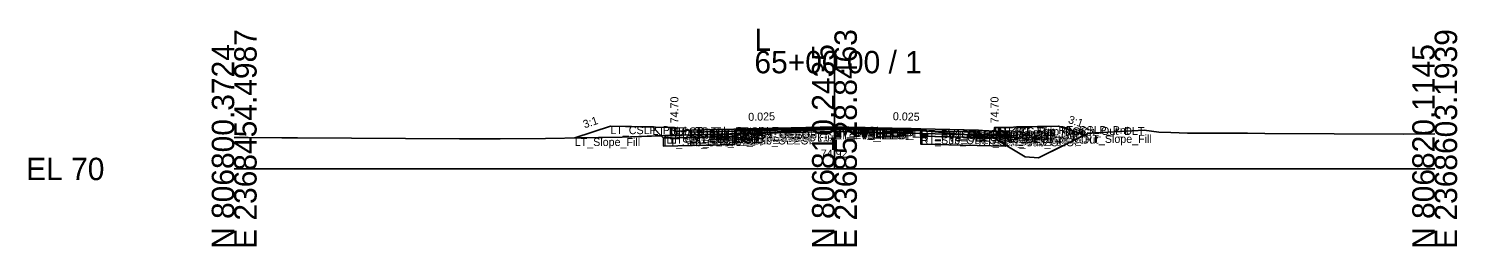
# Model space of a CAD drawing. Extents: x -26 to 8153, y -10 to 9520.
# Drawn here: x 5974.3 to 6152.8, y 5490.3 to 5517.6 of the extents above; entities that cross this region are included whole.
import ezdxf

# ---------------------------------------------------------------- set-up
doc = ezdxf.new("R2010")
doc.units = 0
for name, color, linetype in [('Exist CMT Pavement', 7, 'Continuous'), ('Exist Cross Section Cell', 7, 'Continuous'), ('Exist XS Center Line Elevation Label', 7, 'Continuous'), ('Exist XS Ground Line', 7, 'Continuous'), ('Prop CMT Conc Surface', 7, 'Continuous'), ('Prop CMT Concrete Structures', 7, 'Continuous'), ('Prop CMT Pvmt Course 1', 7, 'Continuous'), ('Prop CMT Pvmt Course 1 CG', 7, 'Continuous'), ('Prop CMT Pvmt Course 1 Wedge', 7, 'Continuous'), ('Prop CMT Pvmt Course 2', 7, 'Continuous'), ('Prop CMT Pvmt Course 2 Wedge', 7, 'Continuous'), ('Prop CMT Pvmt Course 3', 7, 'Continuous'), ('Prop CMT Pvmt Course 3 Wedge', 7, 'Continuous'), ('Prop CMT Pvmt Surface', 7, 'Continuous'), ('Prop CMT Pvmt Wedge Surface 1', 7, 'Continuous'), ('Prop CMT Pvmt Wedge Surface 2', 7, 'Continuous'), ('Prop CMT Pvmt Wedge Surface 3', 7, 'Continuous'), ('Prop CMT Shallow Undercut', 7, 'Continuous'), ('Prop CMT Shallow Undercut Boundary', 7, 'Continuous'), ('Prop CMT Slope Grass', 7, 'Continuous'), ('Prop CMT Subgrade Earthwork', 7, 'Continuous'), ('Prop XS Earthwork Shape', 7, 'Continuous'), ('Prop XS Hydro Elevations', 7, 'Continuous'), ('Prop XS SE Text', 7, 'Continuous'), ('Prop XS Side Slope Text', 7, 'Continuous'), ('Prop XS Subgrade Earthwork', 7, 'Continuous'), ('Scratch_Level_2', 7, 'Continuous'), ('Scratch_Level_6', 7, 'Continuous')]:
    doc.layers.add(name, color=color, linetype=linetype)

msp = doc.modelspace()

# ---------------------------------------------------------------- linework, layer by layer
at = {"layer": 'Exist CMT Pavement'}
for p, q in [((6062.5, 5504.42), (6063.08, 5504.44)), ((6063.08, 5504.44), (6064.31, 5504.49)), ((6064.31, 5504.49), (6069.58, 5504.71)), ((6069.58, 5504.71), (6074.8, 5504.92)), ((6074.8, 5504.92), (6078.24, 5504.89)), ((6078.24, 5504.89), (6085.79, 5504.82))]:
    msp.add_line(p, q, dxfattribs=at)
at = {"layer": 'Exist Cross Section Cell'}
for p, q in [((6075, 5500), (6075, 5514.76)), ((6000, 5500), (6075, 5500)), ((6075, 5500), (6150, 5500))]:
    msp.add_line(p, q, dxfattribs=at)
at = {"layer": 'Exist XS Ground Line'}
for p, q in [((6048.49, 5503.97), (6054.7, 5504.21)), ((6054.7, 5504.21), (6059.57, 5504.3)), ((6059.57, 5504.3), (6060.82, 5504.3)), ((6060.82, 5504.3), (6062.5, 5504.42)), ((6062.5, 5504.42), (6063.08, 5504.44)), ((6063.08, 5504.44), (6064.31, 5504.49)), ((6064.31, 5504.49), (6069.58, 5504.71)), ((6069.58, 5504.71), (6074.8, 5504.92)), ((6074.8, 5504.92), (6078.24, 5504.89)), ((6078.24, 5504.89), (6085.79, 5504.82)), ((6085.79, 5504.82), (6094.21, 5504.02)), ((6100.48, 5501.41), (6106.75, 5504.49)), ((6106.75, 5504.49), (6107.54, 5504.53)), ((6107.54, 5504.53), (6108.39, 5504.57)), ((6108.39, 5504.57), (6113.68, 5504.85)), ((6113.68, 5504.85), (6115.53, 5504.62)), ((6115.53, 5504.62), (6117.05, 5504.55)), ((6117.05, 5504.55), (6119.13, 5504.49)), ((6119.13, 5504.49), (6126.61, 5504.49)), ((6126.61, 5504.49), (6128.78, 5504.43)), ((6128.78, 5504.43), (6146.12, 5504.37)), ((6146.12, 5504.37), (6150, 5504.39)), ((6000, 5503.93), (6001.76, 5503.92)), ((6001.76, 5503.92), (6005.95, 5503.91)), ((6005.95, 5503.91), (6007.91, 5503.9)), ((6007.91, 5503.9), (6028.16, 5503.76)), ((6028.16, 5503.76), (6033.22, 5503.76)), ((6033.22, 5503.76), (6038.9, 5503.8)), ((6038.9, 5503.8), (6048.49, 5503.97)), ((6094.21, 5504.02), (6094.73, 5503.97)), ((6094.73, 5503.97), (6098.85, 5501.52)), ((6098.85, 5501.52), (6100.48, 5501.41))]:
    msp.add_line(p, q, dxfattribs=at)
at = {"layer": 'Prop CMT Conc Surface'}
for points in [[(6055, 5504.7), (6055, 5505.2), (6054.5, 5505.2)], [(6057, 5504.83), (6055, 5504.7)], [(6093, 5504.83), (6095, 5504.7)], [(6095, 5504.7), (6095, 5505.2), (6095.5, 5505.2)]]:
    msp.add_lwpolyline(points, dxfattribs=at)
at = {"layer": 'Prop CMT Concrete Structures'}
for points in [[(6057, 5504.83), (6055, 5504.7), (6055, 5505.2), (6054.5, 5505.2)], [(6054.5, 5505.2), (6054.5, 5504.18), (6057, 5504.25)], [(6057, 5504.25), (6057, 5504.83)], [(6093, 5504.83), (6095, 5504.7), (6095, 5505.2), (6095.5, 5505.2)], [(6095.5, 5505.2), (6095.5, 5504.18), (6093, 5504.25)], [(6093, 5504.25), (6093, 5504.83)]]:
    msp.add_lwpolyline(points, dxfattribs=at)
at = {"layer": 'Prop CMT Pvmt Course 1'}
for points in [[(6075, 5505.28), (6057, 5504.83)], [(6057, 5504.83), (6057, 5504.58)], [(6057, 5504.58), (6062.5, 5504.72)], [(6062.5, 5504.84), (6075, 5505.16)], [(6062.5, 5504.72), (6062.5, 5504.84)], [(6075, 5505.03), (6075, 5505.28)], [(6075, 5505.28), (6093, 5504.83)], [(6075, 5505.03), (6075, 5505.28)], [(6075, 5505.16), (6075, 5505.03), (6075, 5505.03)], [(6085.79, 5504.89), (6075, 5505.16)], [(6075, 5505.16), (6075, 5505.03), (6075, 5505.03)], [(6085.79, 5504.76), (6085.79, 5504.89)], [(6093, 5504.58), (6085.79, 5504.76)], [(6093, 5504.83), (6093, 5504.58)]]:
    msp.add_lwpolyline(points, dxfattribs=at)
at = {"layer": 'Prop CMT Pvmt Course 1 CG'}
for points in [[(6057, 5504.25), (6054, 5504.17), (6053.66, 5503.83)], [(6057, 5503.92), (6057, 5504.25)], [(6093, 5504.25), (6096, 5504.17), (6096.34, 5503.83)], [(6093, 5503.92), (6093, 5504.25)], [(6053.66, 5503.83), (6057, 5503.92)], [(6096.34, 5503.83), (6093, 5503.92)]]:
    msp.add_lwpolyline(points, dxfattribs=at)
at = {"layer": 'Prop CMT Pvmt Course 1 Wedge'}
for points in [[(6075, 5505.16), (6062.5, 5504.84)], [(6075, 5505.16), (6085.79, 5504.89)]]:
    msp.add_lwpolyline(points, dxfattribs=at)
at = {"layer": 'Prop CMT Pvmt Course 2'}
for points in [[(6062.5, 5504.72), (6057, 5504.58)], [(6057, 5504.58), (6057, 5504.25)], [(6057, 5504.25), (6062.5, 5504.39)], [(6062.5, 5504.39), (6062.5, 5504.72)], [(6085.79, 5504.43), (6085.79, 5504.76)], [(6085.79, 5504.76), (6093, 5504.58)], [(6093, 5504.25), (6085.79, 5504.43)], [(6093, 5504.58), (6093, 5504.25)]]:
    msp.add_lwpolyline(points, dxfattribs=at)
at = {"layer": 'Prop CMT Pvmt Course 2 Wedge'}
for points in [[(6075, 5505.03), (6062.5, 5504.72)], [(6075, 5505.03), (6085.79, 5504.76)]]:
    msp.add_lwpolyline(points, dxfattribs=at)
at = {"layer": 'Prop CMT Pvmt Course 3'}
for points in [[(6062.5, 5504.39), (6057, 5504.25)], [(6057, 5504.25), (6057, 5503.92)], [(6062.5, 5504.06), (6062.5, 5504.39)], [(6085.79, 5504.43), (6093, 5504.25)], [(6085.79, 5504.1), (6085.79, 5504.43)], [(6093, 5504.25), (6093, 5503.92)], [(6057, 5503.92), (6062.5, 5504.06)], [(6093, 5503.92), (6085.79, 5504.1)]]:
    msp.add_lwpolyline(points, dxfattribs=at)
at = {"layer": 'Prop CMT Pvmt Course 3 Wedge'}
for points in [[(6075, 5504.7), (6062.5, 5504.39)], [(6075, 5504.7), (6085.79, 5504.43)]]:
    msp.add_lwpolyline(points, dxfattribs=at)
at = {"layer": 'Prop CMT Pvmt Surface'}
for points in [[(6075, 5505.28), (6057, 5504.83)], [(6075, 5505.28), (6093, 5504.83)]]:
    msp.add_lwpolyline(points, dxfattribs=at)
at = {"layer": 'Prop CMT Pvmt Wedge Surface 1'}
for points in [[(6057, 5504.58), (6057, 5504.83)], [(6062.5, 5504.72), (6057, 5504.58)], [(6075, 5505.16), (6062.5, 5504.84)], [(6062.5, 5504.84), (6062.5, 5504.72)], [(6075, 5505.16), (6085.79, 5504.89)], [(6085.79, 5504.89), (6085.79, 5504.76)], [(6085.79, 5504.76), (6093, 5504.58)], [(6093, 5504.58), (6093, 5504.83)]]:
    msp.add_lwpolyline(points, dxfattribs=at)
at = {"layer": 'Prop CMT Pvmt Wedge Surface 2'}
for points in [[(6075, 5505.03), (6057, 5504.58)], [(6057, 5504.58), (6057, 5504.83)], [(6075, 5505.03), (6093, 5504.58)], [(6093, 5504.58), (6093, 5504.83)]]:
    msp.add_lwpolyline(points, dxfattribs=at)
at = {"layer": 'Prop CMT Pvmt Wedge Surface 3'}
for points in [[(6057, 5504.25), (6057, 5504.83)], [(6075, 5504.7), (6057, 5504.25)], [(6075, 5504.7), (6093, 5504.25)], [(6093, 5504.25), (6093, 5504.83)]]:
    msp.add_lwpolyline(points, dxfattribs=at)
at = {"layer": 'Prop CMT Shallow Undercut'}
for p, q in [((6062.5, 5504.06), (6053.66, 5503.83)), ((6053.66, 5503.83), (6053.66, 5502.83)), ((6053.66, 5502.83), (6062.5, 5503.06)), ((6062.5, 5503.06), (6062.5, 5504.06))]:
    msp.add_line(p, q, dxfattribs=at)
msp.add_lwpolyline([(6085.79, 5504.1), (6085.79, 5503.1), (6096.34, 5502.83), (6096.34, 5503.02), (6094.9, 5503.87)], close=True, dxfattribs=at)
at = {"layer": 'Prop CMT Shallow Undercut Boundary'}
for p, q in [((6053.66, 5503.83), (6053.66, 5502.83)), ((6053.66, 5502.83), (6062.5, 5503.06)), ((6062.5, 5504.06), (6062.5, 5503.06)), ((6085.79, 5504.1), (6085.79, 5503.1)), ((6085.79, 5503.1), (6096.34, 5502.83)), ((6096.34, 5503.83), (6096.34, 5502.83))]:
    msp.add_line(p, q, dxfattribs=at)
at = {"layer": 'Prop CMT Slope Grass'}
for points in [[(6054.5, 5505.2), (6047, 5505.35), (6042.55, 5503.87)], [(6095.5, 5505.2), (6103, 5505.35), (6106.26, 5504.26)]]:
    msp.add_lwpolyline(points, dxfattribs=at)
at = {"layer": 'Prop CMT Subgrade Earthwork'}
for points in [[(6057, 5503.92), (6053.66, 5503.83), (6052.25, 5505.25)], [(6062.5, 5504.06), (6062.52, 5504.42)], [(6085.79, 5504.1), (6085.78, 5504.82)], [(6093, 5503.92), (6096.34, 5503.83), (6097.75, 5505.25)], [(6062.5, 5504.06), (6057, 5503.92)], [(6085.79, 5504.1), (6093, 5503.92)]]:
    msp.add_lwpolyline(points, dxfattribs=at)
at = {"layer": 'Prop XS Earthwork Shape'}
for points in [[(6052.25, 5505.25), (6047, 5505.35), (6042.55, 5503.87), (6048.49, 5503.97), (6053.34, 5504.16)], [(6057, 5503.92), (6053.66, 5503.83), (6053.34, 5504.16), (6054.7, 5504.21), (6059.57, 5504.3), (6060.82, 5504.3), (6062.5, 5504.42), (6062.52, 5504.42), (6062.5, 5504.06)], [(6085.79, 5504.1), (6093, 5503.92), (6094.9, 5503.87), (6094.73, 5503.97), (6094.21, 5504.02), (6085.79, 5504.82), (6085.78, 5504.82)], [(6096.34, 5503.83), (6096.34, 5503.02), (6098.85, 5501.52), (6100.48, 5501.41), (6106.27, 5504.26), (6103, 5505.35), (6097.75, 5505.25)], [(6057, 5503.92), (6053.66, 5503.83), (6053.66, 5502.83), (6062.5, 5503.06), (6062.5, 5504.06)], [(6085.79, 5504.1), (6093, 5503.92), (6094.9, 5503.87), (6096.34, 5503.02), (6096.34, 5502.83), (6085.79, 5503.1)], [(6096.34, 5503.83), (6096.34, 5503.02), (6094.9, 5503.87)]]:
    msp.add_lwpolyline(points, close=True, dxfattribs=at)
at = {"layer": 'Prop XS Subgrade Earthwork'}
for p, q in [((6053.66, 5503.83), (6062.5, 5504.06)), ((6096.34, 5503.83), (6085.79, 5504.1))]:
    msp.add_line(p, q, dxfattribs=at)
at = {"layer": 'Scratch_Level_6'}
for p, q in [((6062.5, 5504.06), (6053.66, 5503.83)), ((6053.66, 5503.83), (6053.66, 5502.83)), ((6053.66, 5502.83), (6062.5, 5503.06)), ((6062.5, 5503.06), (6062.5, 5504.06))]:
    msp.add_line(p, q, dxfattribs=at)
msp.add_lwpolyline([(6085.79, 5504.1), (6085.79, 5503.1), (6096.34, 5502.83), (6096.34, 5503.02), (6094.9, 5503.87)], close=True, dxfattribs=at)

# ---------------------------------------------------------------- texts
at = {"layer": 'Exist Cross Section Cell'}
for s, p in [('E 2368454.4987', (6002.8, 5490)), ('E 2368528.8463', (6077.8, 5490)), ('E 2368603.1939', (6152.8, 5490)), ('N 806800.3724', (6000, 5490)), ('N 806810.2435', (6075, 5490)), ('N 806820.1145', (6150, 5490))]:
    msp.add_text(s, height=2.8, rotation=90, dxfattribs=at).set_placement(p)
for s, p in [('L', (6065, 5514.76)), ('65+00.00 / 1', (6065, 5511.96)), ('EL 70', (5974, 5498.6))]:
    msp.add_text(s, height=2.8, dxfattribs=at).set_placement(p)
at = {"layer": 'Exist XS Center Line Elevation Label'}
msp.add_text('74.92', height=1, dxfattribs=at).set_placement((6073.29, 5501.42))
at = {"layer": 'Prop XS Hydro Elevations'}
for p in [(6055.5, 5505.7), (6095.5, 5505.7)]:
    msp.add_text('74.70', height=1, rotation=90, dxfattribs=at).set_placement(p)
at = {"layer": 'Prop XS SE Text'}
for rotation, p in [(1.4321, (6064.24, 5506.01)), (358.5679, (6082.29, 5506.1))]:
    msp.add_text('0.025', height=1, rotation=rotation, dxfattribs=at).set_placement(p)
at = {"layer": 'Prop XS Side Slope Text'}
for rotation, p in [(18.4349, (6043.78, 5505.07)), (341.5651, (6104.12, 5505.77))]:
    msp.add_text('3:1', height=1, rotation=rotation, dxfattribs=at).set_placement(p)
at = {"layer": 'Scratch_Level_2'}
for s, p in [('LT_CSLP_Pnt', (6047, 5504.35)), ('LT_Sub_Trench_Out_DLT', (6052.25, 5504.25)), ('LT_CG1_Shelf_Out', (6054, 5503.17)), ('LT_CG_Top_BOC', (6054.5, 5504.2)), ('LT_CG_Bot_BOC', (6054.5, 5503.18)), ('LT_CG_Top_Face', (6055, 5504.2)), ('LT_CG_Top_Gut', (6055, 5503.7)), ('LT_PV1_OEOT', (6057, 5503.83)), ('LT_PV2_OEOT', (6057, 5503.58)), ('LT_PV3_OEOT', (6057, 5503.25)), ('LT_CG_Bot_IE', (6057, 5503.25)), ('LT_PV1_OEEOP', (6062.5, 5503.84)), ('LT_PV2_OEEOP', (6062.5, 5503.72)), ('LT_PV_OEEOP_EG', (6062.5, 5503.42)), ('LT_PV3_OEEOP', (6062.5, 5503.39)), ('LT_PV_Sub_Tie_Out', (6062.52, 5503.42)), ('PV1_PGL', (6075, 5504.28)), ('RT_PV1_IEEOP', (6075, 5504.16)), ('LT_PV1_IEEOP', (6075, 5504.16)), ('RT_PV2_IEEOP', (6075, 5504.03)), ('LT_PV2_IEEOP', (6075, 5504.03)), ('PV2_PGL', (6075, 5504.03)), ('RT_PV_IEEOP_EG', (6075, 5503.92)), ('LT_PV_IEEOP_EG', (6075, 5503.92)), ('RT_PV3_IEEOP', (6075, 5503.7)), ('LT_PV3_IEEOP', (6075, 5503.7)), ('RT_PV_Sub_Tie_Out', (6085.78, 5503.82)), ('RT_PV1_OEEOP', (6085.79, 5503.89)), ('RT_PV_OEEOP_EG', (6085.79, 5503.82)), ('RT_PV2_OEEOP', (6085.79, 5503.76)), ('RT_PV3_OEEOP', (6085.79, 5503.43)), ('RT_PV1_OEOT', (6093, 5503.83)), ('RT_PV2_OEOT', (6093, 5503.58)), ('RT_PV3_OEOT', (6093, 5503.25)), ('RT_CG_Bot_IE', (6093, 5503.25)), ('RT_CG_Top_Face', (6095, 5504.2)), ('RT_CG_Top_Gut', (6095, 5503.7)), ('RT_CG_Top_BOC', (6095.5, 5504.2)), ('RT_CG_Bot_BOC', (6095.5, 5503.18)), ('RT_CG1_Shelf_Out', (6096, 5503.17)), ('RT_Sub_Trench_Out_DLT', (6097.75, 5504.25)), ('RT_CSLP_Pnt', (6103, 5504.35)), ('RT_Slope_Fill', (6106.26, 5503.26)), ('LT_Slope_Fill', (6042.55, 5502.87)), ('LT_Sub_OEOP', (6053.66, 5502.83)), ('LT_Sub_OEOT', (6057, 5502.92)), ('LT_Sub_OEEOP', (6062.5, 5503.06)), ('RT_Sub_OEEOP', (6085.79, 5503.1)), ('RT_Sub_OEOT', (6093, 5502.92)), ('RT_Sub_OEOP', (6096.34, 5502.83))]:
    msp.add_text(s, height=1, dxfattribs=at).set_placement(p)

doc.saveas('drawing.dxf')
